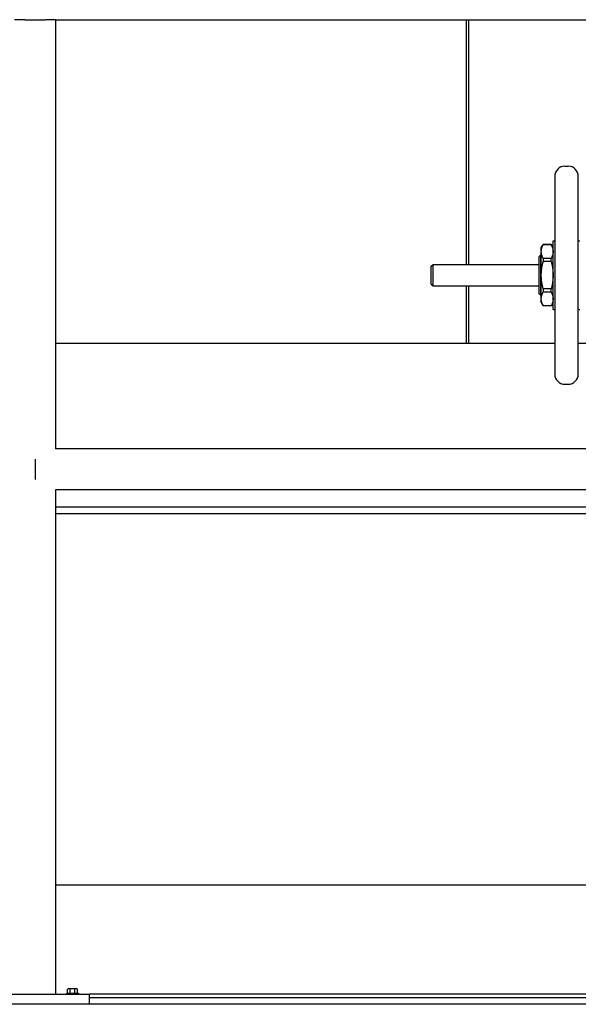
# Model space of a CAD drawing. Header units: inches. Extents: x 18 to 846, y -67 to 561.
# Tile 572 of 656: x 761 to 782, y 257 to 293. Entities that reach past the tile are written whole.
import ezdxf

# ---------------------------------------------------------------- set-up
doc = ezdxf.new("R2010")
doc.units = ezdxf.units.IN
doc.header["$LTSCALE"] = 24
doc.header["$MEASUREMENT"] = 0
doc.layers.add('Visible (ANSI)', color=7, linetype='Continuous', lineweight=30)

msp = doc.modelspace()

# ---------------------------------------------------------------- linework, layer by layer
at = {"layer": 'Visible (ANSI)'}
for p, q in [((761.2058, 293.04286), (760.8308, 293.04286)), ((761.2058, 293.04286), (761.9558, 293.04286)), ((762.3308, 293.04286), (761.9558, 293.04286)), ((762.3308, 293.04286), (762.3308, 277.29286)), ((762.3308, 293.04286), (796.8308, 293.04286)), ((777.4108, 284.06157), (777.4108, 293.04286)), ((777.5008, 284.06157), (777.5008, 293.04286)), ((781.02175, 287.66786), (781.13986, 287.66786)), ((780.64773, 287.29385), (780.64773, 280.04188)), ((781.51388, 280.04188), (781.51388, 287.29385)), ((780.15561, 284.6718), (780.2238, 284.78991)), ((780.15561, 284.5373), (780.15561, 284.6718)), ((780.2238, 284.78991), (780.2238, 284.78785)), ((780.52049, 284.78991), (780.2238, 284.78991)), ((780.52049, 284.78785), (780.2238, 284.78785)), ((780.52049, 284.78785), (780.52049, 284.78991)), ((780.58868, 284.6718), (780.52049, 284.78991)), ((780.58868, 282.40802), (780.58868, 284.92771)), ((780.58868, 284.92771), (780.64773, 284.92771)), ((781.51388, 284.92771), (781.57293, 284.92771)), ((780.07687, 284.3534), (780.13937, 284.4159)), ((780.07687, 282.98233), (780.07687, 284.3534)), ((780.13937, 282.91983), (780.13937, 284.4159)), ((780.13937, 284.4159), (780.15561, 284.4159)), ((780.15561, 283.66786), (780.15561, 284.5373)), ((776.1208, 283.99907), (776.1833, 284.06157)), ((776.1208, 283.33666), (776.1208, 283.99907)), ((776.1833, 283.27416), (776.1833, 284.06157)), ((776.1833, 284.06157), (780.07687, 284.06157)), ((780.52049, 284.28675), (780.2238, 284.28675)), ((780.2238, 284.28675), (780.2238, 284.16896)), ((780.52049, 284.16896), (780.2238, 284.16896)), ((780.52049, 284.16896), (780.52049, 284.28675)), ((780.15561, 282.79843), (780.15561, 283.66786)), ((776.1208, 283.33666), (776.1833, 283.27416)), ((776.1833, 283.27416), (780.07687, 283.27416)), ((777.4108, 281.16786), (777.4108, 283.27416)), ((777.5008, 281.16786), (777.5008, 283.27416)), ((780.07687, 282.98233), (780.13937, 282.91983)), ((780.13937, 282.91983), (780.15561, 282.91983)), ((780.52049, 283.16677), (780.2238, 283.16677)), ((780.2238, 283.16677), (780.2238, 283.04898)), ((780.52049, 283.04898), (780.2238, 283.04898)), ((780.52049, 283.04898), (780.52049, 283.16677)), ((780.15561, 282.66393), (780.15561, 282.79843)), ((780.15561, 282.66393), (780.2238, 282.54582)), ((780.52049, 282.54788), (780.2238, 282.54788)), ((780.2238, 282.54788), (780.2238, 282.54582)), ((780.52049, 282.54582), (780.2238, 282.54582)), ((780.58868, 282.66393), (780.52049, 282.54582)), ((780.52049, 282.54582), (780.52049, 282.54788)), ((780.58868, 282.40802), (780.64773, 282.40802)), ((781.51388, 282.40802), (781.57293, 282.40802)), ((780.64773, 281.16786), (762.3308, 281.16786)), ((777.70785, 281.16786), (777.5008, 281.16786)), ((787.5184, 281.16786), (781.51388, 281.16786)), ((781.02175, 279.66786), (781.13986, 279.66786)), ((792.1433, 277.29286), (762.3308, 277.29286)), ((761.5808, 276.91786), (761.5808, 276.16786)), ((761.5808, 276.91786), (761.5808, 276.16786)), ((762.3308, 275.79286), (762.3308, 257.29286)), ((792.1433, 275.79286), (762.3308, 275.79286)), ((762.3308, 275.16786), (783.5808, 275.16786)), ((783.5808, 274.91786), (762.3308, 274.91786)), ((792.1433, 261.29286), (762.3308, 261.29286)), ((759.5808, 257.29286), (763.5808, 257.29286)), ((762.7398, 257.33186), (763.1718, 257.33186)), ((762.7398, 257.33186), (762.7398, 257.29286)), ((762.77567, 257.33186), (762.77567, 257.46764)), ((762.8207, 257.48686), (762.7998, 257.48686)), ((762.9558, 257.48686), (762.8207, 257.48686)), ((762.86574, 257.33186), (762.86574, 257.46764)), ((763.0909, 257.48686), (762.9558, 257.48686)), ((763.04587, 257.33186), (763.04587, 257.46764)), ((763.1118, 257.48686), (763.0909, 257.48686)), ((763.13594, 257.33186), (763.13594, 257.46764)), ((763.1718, 257.33186), (763.1718, 257.29286)), ((792.1433, 257.29286), (763.5808, 257.29286)), ((763.5808, 256.91786), (763.5808, 257.29286)), ((792.1433, 256.91786), (697.7058, 256.91786)), ((763.5808, 257.16786), (790.5808, 257.16786))]:
    msp.add_line(p, q, dxfattribs=at)
for centre, radius, start, end in [((781.02175, 287.29385), 0.37402, 90, 180), ((781.13986, 287.29385), 0.37402, 0, 90), ((781.02175, 280.04188), 0.37402, 180, 270), ((781.13986, 280.04188), 0.37402, 270, 0), ((762.9558, 257.26625), 0.2702, 125.26439, 131.810315), ((762.9558, 257.26625), 0.22062, 90, 114.094843), ((762.9558, 257.26625), 0.22062, 65.905157, 90), ((762.9558, 257.26625), 0.2702, 48.189685, 54.73561)]:
    msp.add_arc(centre, radius, start, end, dxfattribs=at)
for centre, start_param, end_param in [((762.8207, 257.26625), 0, 0.42053434), ((762.8207, 257.26625), 5.86265097, 6.28318531), ((763.0909, 257.26625), 0, 0.42053434), ((763.0909, 257.26625), 5.86265097, 6.28318531)]:
    msp.add_ellipse(centre, major_axis=(0, 0.22062), ratio=0.5, start_param=start_param, end_param=end_param, dxfattribs=at)
for points, weights in [([(780.15561, 284.5373), (780.15561, 284.65561), (780.2238, 284.78785)], [1, 1.03775343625, 1.0171026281]), ([(780.52049, 284.78785), (780.58868, 284.65561), (780.58868, 284.5373)], [1.0171026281, 1.03775343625, 1]), ([(780.2238, 284.28675), (780.15561, 284.41898), (780.15561, 284.5373)], [1.0171026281, 1.03775343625, 1]), ([(780.58868, 284.5373), (780.58868, 284.41898), (780.52049, 284.28675)], [1, 1.03775343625, 1.0171026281]), ([(780.15561, 283.66786), (780.15561, 283.90449), (780.2238, 284.16896)], [1, 1.03775343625, 1.0171026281]), ([(780.52049, 284.16896), (780.58868, 283.90449), (780.58868, 283.66786)], [1.0171026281, 1.03775343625, 1]), ([(780.2238, 283.16677), (780.15561, 283.43123), (780.15561, 283.66786)], [1.0171026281, 1.03775343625, 1]), ([(780.58868, 283.66786), (780.58868, 283.43123), (780.52049, 283.16677)], [1, 1.03775343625, 1.0171026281]), ([(780.15561, 282.79843), (780.15561, 282.91674), (780.2238, 283.04898)], [1, 1.03775343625, 1.0171026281]), ([(780.52049, 283.04898), (780.58868, 282.91674), (780.58868, 282.79843)], [1.0171026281, 1.03775343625, 1]), ([(780.2238, 282.54788), (780.15561, 282.68011), (780.15561, 282.79843)], [1.0171026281, 1.03775343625, 1]), ([(780.58868, 282.79843), (780.58868, 282.68011), (780.52049, 282.54788)], [1, 1.03775343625, 1.0171026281])]:
    msp.add_rational_spline(points, weights, degree=2, dxfattribs=at)

doc.saveas('drawing.dxf')
